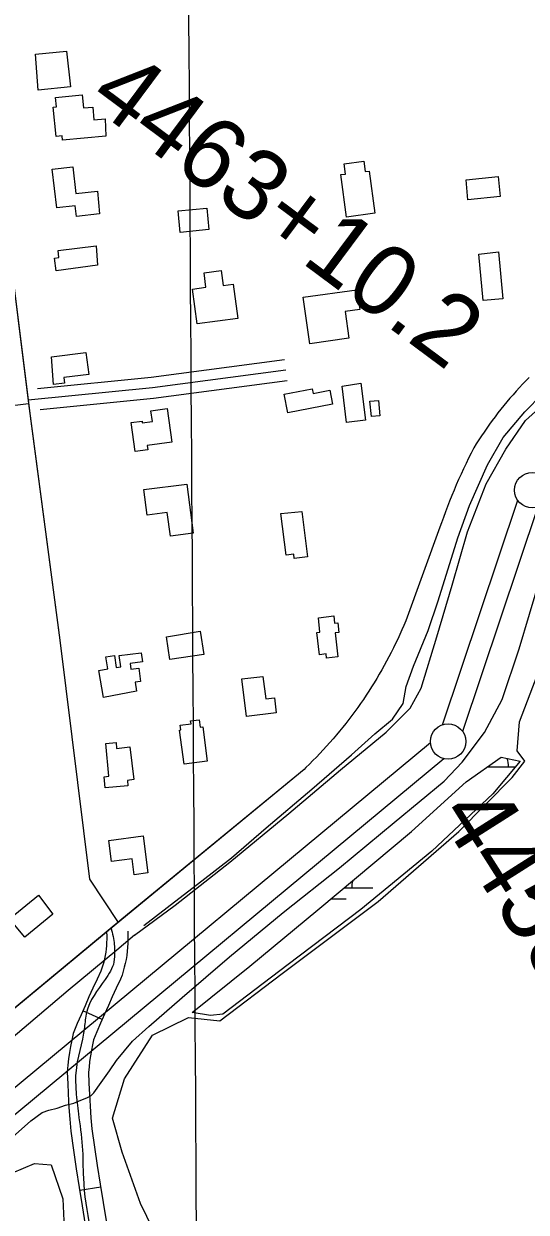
# Model space of a CAD drawing. Extents: x 3477039 to 3515015, y 546746 to 572297.
# Drawn here: x 3507348 to 3508057, y 560333 to 562010 of the extents above; entities that cross this region are included whole.
import ezdxf

# ---------------------------------------------------------------- set-up
doc = ezdxf.new("R2010")
doc.units = 0
for name, color, linetype in [('V-BLDG-OTLN', 7, 'Continuous'), ('V-GRID-MAJR', 7, 'Continuous'), ('V-LEVE-TOET', 7, 'Continuous'), ('V-ROAD-CNTR', 7, 'Continuous'), ('V-SITE-VEGE', 7, 'Continuous'), ('V-SURV-IDEN', 7, 'Continuous'), ('V-SURV-LINE', 7, 'Continuous'), ('V-TOPO-SHOR', 7, 'Continuous'), ('V-WETL-SWMP', 7, 'Continuous')]:
    doc.layers.add(name, color=color, linetype=linetype)

msp = doc.modelspace()

# ---------------------------------------------------------------- linework, layer by layer
at = {"layer": 'V-BLDG-OTLN'}
for points in [[(3507407.859, 561972.028), (3507413.3170000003, 561921.549), (3507367.839, 561916.636), (3507364.157, 561967.707)], [(3507463.386, 561852.022), (3507402.452, 561846.093), (3507401.848, 561852.169), (3507393.357, 561851.248), (3507389.1010000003, 561892.5430000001), (3507393.859, 561893.0430000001), (3507392.487, 561906.279), (3507430.233, 561910.214), (3507432.12, 561891.735), (3507444.952, 561892.91), (3507446.562, 561874.939), (3507462.262, 561876.36)], [(3507454.5100000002, 561742.1140000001), (3507421.88, 561738.257), (3507420.055, 561753.703), (3507394.262, 561750.656), (3507387.84, 561805.245), (3507416.659, 561808.655), (3507421.1240000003, 561770.767), (3507451.682, 561774.358)], [(3507795.222, 561797.514), (3507801.609, 561798.262), (3507799.668, 561812.557), (3507827.64, 561816.35), (3507829.606, 561801.85), (3507834.984, 561802.581), (3507843.065, 561742.986), (3507803.346, 561737.6)], [(3507972.021, 561790.0700000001), (3508017.1040000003, 561794.756), (3508020.031, 561766.602), (3507974.4220000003, 561761.861)], [(3507565.44, 561746.449), (3507605.927, 561750.334), (3507608.852, 561719.858), (3507568.4960000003, 561715.99)], [(3507451.6780000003, 561669.621), (3507393.177, 561661.814), (3507390.8200000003, 561679.47), (3507397.1890000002, 561680.322), (3507395.964, 561690.473), (3507449.929, 561696.904)], [(3507989.841, 561685.456), (3508017.589, 561688.62), (3508024.049, 561622.425), (3507996.255, 561619.713)], [(3507585.72, 561635.978), (3507604.688, 561638.8), (3507602.028, 561658.775), (3507626.417, 561662.025), (3507629.211, 561641.061), (3507643.262, 561642.933), (3507649.703, 561594.574), (3507592.253, 561586.9180000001)], [(3507742.058, 561624.649), (3507817.938, 561634.827), (3507821.788, 561607.087), (3507801.12, 561604.22), (3507806.346, 561566.5430000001), (3507751.184, 561558.887)], [(3507386.697, 561540.167), (3507435.339, 561546.264), (3507439.21, 561515.474), (3507403.955, 561511.026), (3507404.955, 561503.081), (3507389.361, 561501.122)], [(3507715.225, 561487.816), (3507754.694, 561495.25), (3507755.947, 561488.6), (3507779.757, 561493.087), (3507783.487, 561473.297), (3507720.161, 561461.368)], [(3507796.848, 561498.707), (3507823.515, 561502.952), (3507830.14, 561450.976), (3507803.369, 561447.562)], [(3507836.114, 561477.572), (3507848.136, 561478.733), (3507850.276, 561457.053), (3507838.254, 561455.867)], [(3507526.936, 561464.126), (3507549.9, 561467.301), (3507556.4560000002, 561419.8470000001), (3507521.9590000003, 561415.081), (3507522.776, 561409.166), (3507504.883, 561406.694), (3507499.245, 561447.493), (3507514.58, 561449.61), (3507514.9280000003, 561447.099), (3507529.168, 561449.068)], [(3507517.1750000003, 561352.826), (3507577.716, 561360.737), (3507586.785, 561291.349), (3507554.5160000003, 561287.13), (3507550.168, 561320.3960000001), (3507521.6950000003, 561316.675)], [(3507710.482, 561319.335), (3507740.11, 561322.026), (3507748.251, 561257.958), (3507729.413, 561255.566), (3507728.643, 561261.612), (3507717.988, 561260.258)], [(3507785.16, 561174.689), (3507786.338, 561164.252), (3507790.964, 561164.774), (3507792.484, 561151.309), (3507787.173, 561150.711), (3507791.005, 561116.741), (3507775.137, 561114.953), (3507774.463, 561120.912), (3507764.825, 561119.8250000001), (3507761.272, 561151.329), (3507765.683, 561151.829), (3507763.4450000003, 561171.672)], [(3507549.071, 561145.292), (3507596.713, 561153.033), (3507601.592, 561119.976), (3507553.847, 561112.931)], [(3507506.5640000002, 561068.24), (3507460.339, 561059.651), (3507453.5700000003, 561097.76), (3507466.376, 561100.031), (3507463.62, 561116.982), (3507475.594, 561118.936), (3507477.776, 561101.649), (3507484.561, 561102.507), (3507482.423, 561118.563), (3507513.482, 561122.59), (3507515.096, 561109.659), (3507497.5470000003, 561107.359), (3507498.569, 561099.515), (3507509.987, 561100.957), (3507512.43, 561082.134), (3507504.8910000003, 561081.1730000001)], [(3507655.431, 561085.931), (3507685.037, 561089.285), (3507689.068, 561057.353), (3507701.454, 561058.915), (3507704.096, 561037.991), (3507662.145, 561032.701)], [(3507567.5270000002, 561013.14), (3507569.434, 561013.72), (3507568.551, 561020.37), (3507583.657, 561022.371), (3507583.143, 561026.272), (3507595.069, 561027.853), (3507596.4590000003, 561017.363), (3507600.299, 561017.871), (3507606.685, 560969.686), (3507573.862, 560965.336)], [(3507497.5, 560989.683), (3507503.015, 560943.506), (3507493.781, 560942.407), (3507494.434, 560934.747), (3507462.461, 560931.8740000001), (3507461.023, 560947.635), (3507467.435, 560948.221), (3507463.227, 560994.463), (3507477.944, 560995.802), (3507478.6950000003, 560987.512)], [(3507516.069, 560864.034), (3507522.731, 560811.693), (3507503.4960000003, 560809.242), (3507500.6210000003, 560831.542), (3507471.4, 560827.776), (3507467.54, 560857.773)], [(3507388.659, 560753.5750000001), (3507348.87, 560720.924), (3507327.557, 560746.9), (3507368.224, 560780.277)]]:
    msp.add_lwpolyline(points, close=True, dxfattribs=at)
at = {"layer": 'V-GRID-MAJR'}
msp.add_spline([(3507641.796, 552264.599), (3507603.9, 558323.61), (3507565.9930000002, 564384.554), (3507528.086, 570445.515), (3507528.074, 570447.432)], degree=3, dxfattribs=at)
at = {"layer": 'V-LEVE-TOET'}
for points in [[(3507503.705, 560723.691), (3507561.492, 560766.123), (3507638.39, 560826.859), (3507721.5840000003, 560895.684), (3507794.693, 560957.531), (3507859.062, 561010.492), (3507893.196, 561044.143), (3507908.583, 561072.506), (3507930.791, 561145.019), (3507952.461, 561218.078), (3507973.875, 561293.309), (3508000.3880000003, 561361.18), (3508028.12, 561409.791), (3508056.0670000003, 561450.5380000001), (3508092.911, 561483.63), (3508145.282, 561527.184), (3508197.426, 561576.977), (3508275.451, 561643.4), (3508351.9790000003, 561705.4940000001), (3508436.5470000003, 561777.022), (3508517.84, 561845.859), (3508531.523, 561857.584)], [(3507524.077, 560594.939), (3507571.279, 560636.091), (3507638.12, 560693.102), (3507713.674, 560755.746), (3507793.305, 560819.172), (3507870.224, 560882.892), (3507940.869, 560941.229), (3507966.549, 560968.162), (3507997.759, 561009.97), (3508022.767, 561056.703), (3508047.136, 561128.117), (3508076.302, 561225.799)], [(3507503.705, 560723.691), (3507478.759, 560702.828), (3507410.433, 560645.666), (3507260.565, 560519.2390000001), (3507113.289, 560402.609), (3506984.582, 560295.562), (3506835.994, 560172.805), (3506707.298, 560066.373), (3506598.4280000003, 559971.35), (3506539.927, 559918.669), (3506513.196, 559896.905), (3506484.598, 559873.322), (3506439.372, 559847.507), (3506390.576, 559830.345), (3506322.747, 559814.6730000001), (3506272.247, 559807.987), (3506220.556, 559803.774), (3506196.588, 559804.102)], [(3507160.897, 560287.6240000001), (3507234.9790000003, 560356.077), (3507306.4620000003, 560414.113), (3507335.7430000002, 560442.603), (3507357.521, 560461.977), (3507373.659, 560473.435), (3507382.931, 560476.9990000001), (3507394.649, 560479.911), (3507406.384, 560484.054), (3507418.103, 560486.968), (3507425.758, 560489.9990000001), (3507436.642, 560494.091), (3507442.214, 560497.09), (3507446.576, 560501.333), (3507456.612, 560515.948), (3507468.515, 560532.383), (3507478.5500000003, 560546.9990000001), (3507501.051, 560574.352), (3507524.077, 560594.939)]]:
    msp.add_lwpolyline(points, dxfattribs=at)
at = {"layer": 'V-ROAD-CNTR'}
for p, q in [((3507458.3879900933, 560605.083800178), (3507430.8762739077, 560617.0464701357)), ((3507456.146916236, 560368.1706096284), (3507426.527698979, 560363.4059512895))]:
    msp.add_line(p, q, dxfattribs=at)
for points in [[(3506689.5795827, 566610.9767516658), (3506699.283563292, 566611.1907512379), (3506747.252467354, 566222.803528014), (3506804.1783535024, 565803.9473657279), (3506891.00417985, 565124.4817246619), (3506966.9530279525, 564512.43894875), (3507060.061841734, 563782.171409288), (3507133.176695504, 563201.850569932), (3507216.399529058, 562538.3058970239), (3507293.396375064, 561958.0940574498), (3507354.324253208, 561474.5340245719), (3507398.675164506, 561140.2896930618), (3507440.19808146, 560803.052367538), (3507480.9829998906, 560742.0174896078)], [(3507218.2275254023, 562524.526924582), (3507293.396375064, 561958.0940574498), (3507355.70825044, 561464.1040454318)], [(3507366.7572283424, 561495.8449819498), (3507527.479906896, 561511.82994998), (3507715.400531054, 561536.7499001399)], [(3507353.669254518, 561479.4690147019), (3507529.208903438, 561496.927979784), (3507717.3725271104, 561521.8799298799)], [(3507370.5782207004, 561466.077041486), (3507530.93789998, 561482.026009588), (3507719.3445231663, 561507.00995962)], [(3508060.978839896, 561511.3609509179), (3508056.312849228, 561506.5779604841), (3508051.704858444, 561501.7389701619), (3508047.1548675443, 561496.84497995), (3508042.663876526, 561491.896989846), (3508038.2328853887, 561486.8959998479), (3508033.8608941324, 561481.8420099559), (3508029.550902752, 561476.7360201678), (3508025.30191125, 561471.5790304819), (3508021.1149196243, 561466.3710408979), (3508016.9909278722, 561461.1140514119), (3508012.929935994, 561455.807062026), (3508008.932943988, 561450.453072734), (3508004.999951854, 561445.0510835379), (3508001.13195959, 561439.602094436), (3507997.3299671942, 561434.1071054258), (3507993.592974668, 561428.5671165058), (3507989.923982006, 561422.9831276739), (3507986.320989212, 561417.3551389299), (3507982.8859960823, 561411.847149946)], [(3508060.978839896, 561511.3609509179), (3508056.31184923, 561506.5769604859), (3508051.704858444, 561501.7389701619), (3508047.1548675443, 561496.8439799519), (3508042.664876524, 561491.896989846), (3508038.2328853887, 561486.8959998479), (3508033.8608941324, 561481.8420099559), (3508029.550902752, 561476.7360201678), (3508025.30191125, 561471.578030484), (3508021.1149196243, 561466.3710408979), (3508016.9909278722, 561461.1140514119), (3508012.9309359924, 561455.807062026), (3508008.933943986, 561450.454072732), (3508004.998951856, 561445.0510835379), (3508001.13195959, 561439.6010944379), (3507997.3299671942, 561434.1071054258), (3507993.592974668, 561428.5671165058), (3507989.923982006, 561422.982127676), (3507986.320989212, 561417.3551389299), (3507982.8859960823, 561411.8461499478)], [(3507354.3772531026, 561474.116025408), (3506971.8570181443, 561427.1281193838), (3506805.5173508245, 561403.033167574), (3506694.2405733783, 561397.7201782), (3506502.9399559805, 561363.456246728), (3506482.7289964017, 561366.601240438)], [(3507355.70825044, 561464.1040454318), (3507398.675164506, 561140.2896930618), (3507440.19808146, 560803.0533675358), (3507480.9819998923, 560742.01648961)], [(3507982.8859960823, 561411.847149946), (3507979.1400035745, 561404.488164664), (3507975.4650109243, 561397.0931794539), (3507971.8620181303, 561389.6621943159), (3507968.3310251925, 561382.1972092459), (3507964.8730321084, 561374.6982242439), (3507961.488038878, 561367.1662393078), (3507958.1750455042, 561359.602254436), (3507954.936051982, 561352.0062696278), (3507951.7710583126, 561344.378284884), (3507948.6800644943, 561336.7213001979), (3507945.6630705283, 561329.034315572), (3507942.721076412, 561321.3183310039), (3507939.854082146, 561313.5743464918), (3507937.0620877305, 561305.802362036), (3507935.049091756, 561300.048373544)], [(3507982.8859960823, 561411.847149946), (3507979.141003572, 561404.4891646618), (3507975.4650109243, 561397.0931794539), (3507971.8620181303, 561389.6621943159), (3507968.3310251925, 561382.1972092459), (3507964.8730321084, 561374.6982242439), (3507961.488038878, 561367.1662393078), (3507958.1750455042, 561359.602254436), (3507954.936051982, 561352.0062696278), (3507951.7700583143, 561344.378284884), (3507948.6800644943, 561336.7203002), (3507945.6630705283, 561329.034315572), (3507942.721076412, 561321.3183310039), (3507939.854082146, 561313.5743464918), (3507937.0620877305, 561305.802362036), (3507935.049091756, 561300.0473735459)], [(3507935.049091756, 561300.048373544), (3507886.8211882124, 561167.603638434)], [(3507935.049091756, 561300.048373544), (3507886.8211882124, 561167.603638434)], [(3507886.8211882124, 561167.603638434), (3507884.1031936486, 561161.1406513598), (3507881.311199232, 561154.7086642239), (3507878.4462049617, 561148.309677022), (3507875.5082108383, 561141.943689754), (3507872.498216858, 561135.61070242), (3507869.416223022, 561129.313715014), (3507866.26222933, 561123.0517275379), (3507863.0372357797, 561116.82573999), (3507859.741242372, 561110.6377523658), (3507856.3742491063, 561104.486764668), (3507852.9382559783, 561098.3757768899), (3507849.43226299, 561092.3037890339), (3507845.85727014, 561086.2718010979), (3507842.214277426, 561080.281813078), (3507838.50228485, 561074.332824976), (3507834.723292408, 561068.426836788), (3507830.8773001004, 561062.564848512), (3507826.964307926, 561056.7468601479), (3507822.984315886, 561050.9738716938), (3507818.940323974, 561045.246883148), (3507814.8303321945, 561039.5668945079), (3507810.655340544, 561033.9329057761), (3507806.41734902, 561028.3479169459), (3507802.115357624, 561022.81092802), (3507797.751366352, 561017.323938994), (3507793.324375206, 561011.8869498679), (3507788.835384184, 561006.5009606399), (3507784.2853932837, 561001.1659713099), (3507779.674402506, 560995.883981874), (3507775.0044118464, 560990.6539923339), (3507770.2744213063, 560985.4790026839), (3507765.4854308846, 560980.357012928), (3507760.639440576, 560975.2910230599), (3507755.734450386, 560970.280033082), (3507750.773460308, 560965.3250429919), (3507745.756470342, 560960.4280527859), (3507743.175475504, 560957.95105774)], [(3507886.8211882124, 561167.603638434), (3507884.1031936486, 561161.1416513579), (3507881.311199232, 561154.709664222), (3507878.4452049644, 561148.3086770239), (3507875.5082108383, 561141.9426897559), (3507872.498216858, 561135.61070242), (3507869.416223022, 561129.3147150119), (3507866.261229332, 561123.05072754), (3507863.0372357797, 561116.82573999), (3507859.741242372, 561110.638752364), (3507856.3742491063, 561104.486764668), (3507852.9382559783, 561098.3767768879), (3507849.43226299, 561092.304789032), (3507845.8562701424, 561086.2718010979), (3507842.2132774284, 561080.2808130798), (3507838.50228485, 561074.3318249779), (3507834.723292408, 561068.426836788), (3507830.8773001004, 561062.564848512), (3507826.9653079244, 561056.7468601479), (3507822.985315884, 561050.9748716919), (3507818.940323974, 561045.246883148), (3507814.8303321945, 561039.5668945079), (3507810.655340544, 561033.9329057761), (3507806.41734902, 561028.3479169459), (3507802.116357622, 561022.8119280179), (3507797.751366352, 561017.323938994), (3507793.324375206, 561011.8859498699), (3507788.835384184, 561006.5019606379), (3507784.2853932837, 561001.1659713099), (3507779.674402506, 560995.8829818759), (3507775.0054118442, 560990.6539923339), (3507770.2754213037, 560985.480002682), (3507765.4844308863, 560980.357012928), (3507760.639440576, 560975.2910230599), (3507755.734450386, 560970.280033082), (3507750.773460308, 560965.3250429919), (3507745.756470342, 560960.429052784), (3507743.175475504, 560957.9520577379)], [(3507743.175475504, 560957.95105774), (3507486.2169894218, 560746.327480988), (3506814.606332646, 560189.9865936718)], [(3507743.175475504, 560957.95105774), (3507477.921006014, 560739.4954946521)], [(3507477.921006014, 560739.4954946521), (3506814.606332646, 560189.9865936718)], [(3507464.386686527, 560728.0121794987), (3507464.6127544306, 560723.0728807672), (3507464.664030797, 560718.387840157), (3507464.5515400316, 560713.6992250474), (3507464.277350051, 560709.0245106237), (3507463.84909665, 560704.4887953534), (3507463.236034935, 560699.7150280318), (3507462.473452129, 560695.1126165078), (3507461.551006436, 560690.5390480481), (3507460.472262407, 560686.0140668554), (3507459.23523863, 560681.5423021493), (3507457.845820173, 560677.1293298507), (3507456.467398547, 560673.247015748), (3507450.9831643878, 560661.6534851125), (3507445.2384895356, 560649.2562851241), (3507439.5814593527, 560636.793266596), (3507434.015925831, 560624.2670331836), (3507428.5420649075, 560611.6782625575), (3507423.161207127, 560599.0375333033), (3507417.401874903, 560585.2056854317), (3507415.205500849, 560575.5234935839), (3507413.4940174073, 560566.8421775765), (3507412.025371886, 560558.1247848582), (3507410.8020462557, 560549.3651433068), (3507409.825454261, 560540.5779155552), (3507409.043213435, 560531.1200153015), (3507409.598512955, 560513.7340536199), (3507410.7783254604, 560489.2159175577), (3507411.264989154, 560480.592399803), (3507412.4034899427, 560464.0184167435), (3507413.775670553, 560447.051015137), (3507417.721543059, 560420.3284120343), (3507421.7121467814, 560394.0732267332), (3507425.8161803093, 560367.8290650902), (3507430.035490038, 560341.5999752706), (3507434.4136153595, 560315.1073016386)], [(3507494.355313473, 560729.3838205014), (3507494.6052455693, 560723.9231192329), (3507494.667969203, 560718.1921598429), (3507494.530459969, 560712.4607749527), (3507494.194649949, 560706.7354893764), (3507493.6689033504, 560701.1672046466), (3507492.921965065, 560695.3509719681), (3507491.984547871, 560689.6933834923), (3507490.854993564, 560684.092951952), (3507489.5297375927, 560678.5339331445), (3507488.00876137, 560673.0356978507), (3507486.2981798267, 560667.6026701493), (3507484.232601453, 560661.784984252), (3507478.152835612, 560648.9325148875), (3507472.5075104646, 560636.749714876), (3507466.9485406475, 560624.5027334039), (3507461.4800741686, 560612.1949668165), (3507456.0999350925, 560599.8217374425), (3507450.8107928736, 560587.3964666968), (3507446.088125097, 560576.0543145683), (3507444.5564991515, 560569.3025064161), (3507443.0079825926, 560561.4478224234), (3507441.6786281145, 560553.5572151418), (3507440.5719537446, 560545.6328566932), (3507439.688545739, 560537.6840844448), (3507439.082786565, 560530.3599846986), (3507439.5754870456, 560514.9339463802), (3507440.7376745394, 560490.7820824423), (3507441.207010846, 560482.4656001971), (3507442.3205100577, 560466.2555832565), (3507443.5983294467, 560450.454984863), (3507447.3904569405, 560424.7735879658), (3507451.3618532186, 560398.6447732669), (3507455.445819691, 560372.5289349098), (3507459.6445099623, 560346.4280247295), (3507463.9083846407, 560320.6266983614)]]:
    msp.add_lwpolyline(points, dxfattribs=at)
msp.add_spline([(3507470.8790200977, 560733.622506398), (3507475.319011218, 560710.8205520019), (3507475.585010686, 560701.3605709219), (3507474.802012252, 560686.0446015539), (3507462.392037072, 560661.177651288), (3507436.021089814, 560614.797744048), (3507433.21809542, 560593.5987864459), (3507420.9561199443, 560528.9239157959), (3507421.44311897, 560502.9619677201), (3507424.74811236, 560471.739030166), (3507430.1601015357, 560426.010121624), (3507431.664098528, 560381.14221136), (3507441.4170790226, 560310.531352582), (3507462.14303757, 560246.783480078), (3507490.369981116, 560201.2095712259), (3507527.041907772, 560148.833675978), (3507573.8478141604, 560055.4738626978), (3507609.5487427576, 559985.835001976), (3507648.508664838, 559921.1431313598), (3507680.7426003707, 559862.5732484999), (3507744.7544723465, 559796.1573813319), (3507803.0353557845, 559743.660486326), (3507857.82224621, 559703.202567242)], degree=3, dxfattribs=at)
at = {"layer": 'V-SITE-VEGE'}
for points in [[(3507558.153, 560251.596), (3507512.559, 560345.155), (3507486.332, 560417.617), (3507472.938, 560465.4130000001), (3507489.957, 560520.947), (3507529.426, 560582.823), (3507580.196, 560607.759), (3507624.253, 560603.108), (3507712.179, 560669.701), (3507848.056, 560771.368), (3507961.511, 560870.301), (3508037.222, 560946.376), (3508054.728, 560969.381), (3508043.99, 560983.911), (3508047.1750000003, 561025.086), (3508091.3540000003, 561139.691)], [(3507236.869, 560316.319), (3507290.332, 560359.933), (3507331.6550000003, 560388.361), (3507362.5330000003, 560401.581), (3507386.384, 560399.556), (3507402.784, 560351.5750000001), (3507404.068, 560320.859)]]:
    msp.add_lwpolyline(points, dxfattribs=at)
at = {"layer": 'V-SURV-LINE'}
for points in [[(3507938.672316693, 561020.9535029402), (3508044.7911961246, 561337.928354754)], [(3508073.244772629, 561328.4207638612), (3507967.125595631, 561011.445023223)], [(3506721.195546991, 560000.0182138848), (3507921.6073099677, 560996.0411519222)], [(3507940.7617935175, 560972.9520686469), (3506740.3492654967, 559976.9284958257)]]:
    msp.add_lwpolyline(points, dxfattribs=at)
for centre in [(3508065.36186, 561352.1235700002), (3507946.55451, 560997.2504700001)]:
    msp.add_circle(centre, 25, dxfattribs=at)
at = {"layer": 'V-TOPO-SHOR'}
msp.add_lwpolyline([(3507517.06, 560737.664), (3507566.6240000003, 560775.837), (3507599.109, 560800.46), (3507640.7660000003, 560833.302), (3507689.529, 560875.208), (3507754.125, 560929.84), (3507810.389, 560978.3200000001), (3507843.327, 561008.326), (3507867.913, 561028.863), (3507882.983, 561051.125), (3507887.296, 561075.117), (3507897.855, 561103.625), (3507918.509, 561154.014), (3507932.477, 561195.752), (3507960.45, 561285.029), (3507976.929, 561330.476), (3508002.191, 561387.875), (3508024.418, 561426.243), (3508054.916, 561462.892), (3508079.949, 561487.982)], dxfattribs=at)
at = {"layer": 'V-WETL-SWMP'}
for p, q in [((3508001.996662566, 560961.3948427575), (3508041.4751740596, 560961.3948427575)), ((3507799.729634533, 560790.5825248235), (3507840.559951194, 560790.5825248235)), ((3507781.2274046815, 560775.1515864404), (3507802.559968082, 560775.1515864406))]:
    msp.add_line(p, q, dxfattribs=at)
msp.add_lwpolyline([(3507611.294, 560610.429), (3507585.306, 560614.951), (3507666.719, 560680.143), (3507762.688, 560759.688), (3507895.015, 560870.052), (3507972.127, 560940.335), (3508021.524, 560975.399), (3508048.223, 560969.427), (3508009.59, 560923.4450000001), (3507923.7290000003, 560842.383), (3507823.4020000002, 560759.979), (3507720.943, 560682.649), (3507628.654, 560612.474)], close=True, dxfattribs=at)
for centre, radius, start, end in [((3507996.753748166, 560961.8696440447), 35.24628790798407, 359.22818026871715, 19.262770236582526), ((3507845.802872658, 560791.0573261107), 35.24628790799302, 164.04740531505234, 180.77183478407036)]:
    msp.add_arc(centre, radius, start, end, dxfattribs=at)

# ---------------------------------------------------------------- texts
at = {"layer": 'V-SURV-IDEN'}
for s, height, rotation, p in [('4463+10.2', 100.00000000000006, 323.35623655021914, (3507436.0140727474, 561898.8888624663)), ('4458+45.8', 100.00000000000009, 302.40570652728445, (3507931.154191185, 560894.6484387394))]:
    msp.add_text(s, height=height, rotation=rotation, dxfattribs=at).set_placement(p)

doc.saveas('drawing.dxf')
